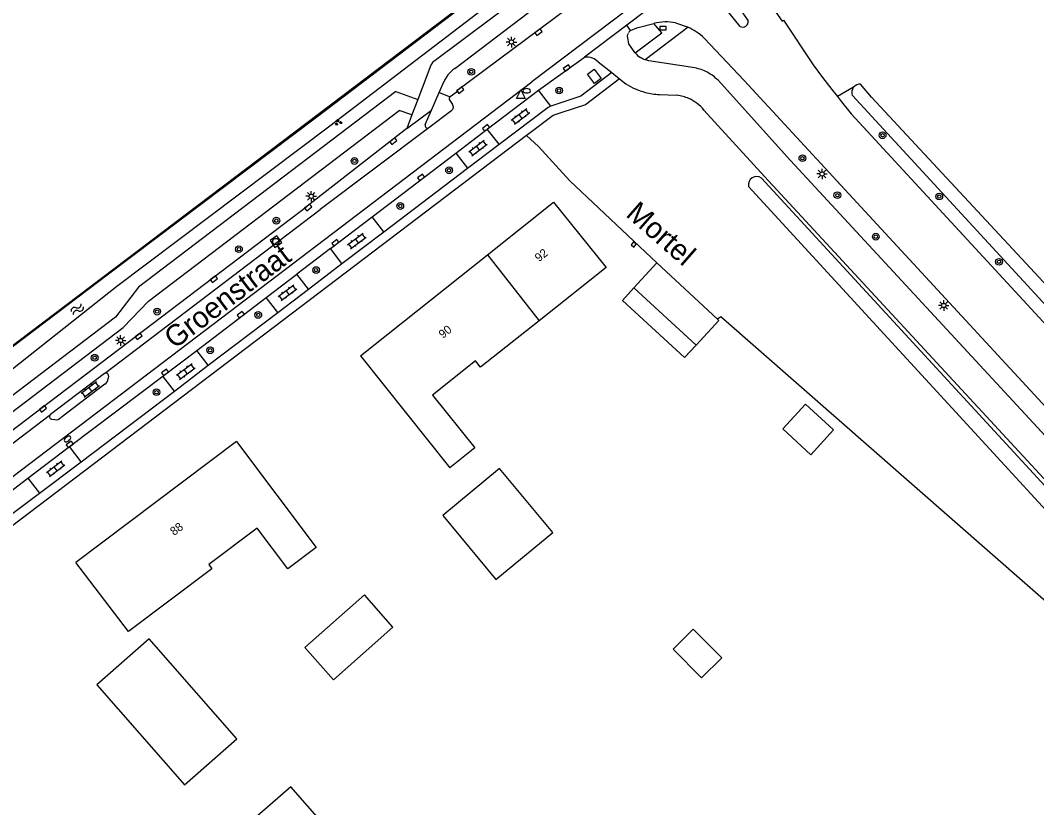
# Model space of a CAD drawing. Extents: x 136000 to 141014, y 402000 to 403500.
# Drawn here: x 138565.6 to 138686.1, y 403128.5 to 403221.9 of the extents above; entities that cross this region are included whole.
import ezdxf

# ---------------------------------------------------------------- set-up
doc = ezdxf.new("R2010")
doc.units = 0
for name, color, linetype in [('gg-afsc-erfafscheiding', 7, 'Continuous'), ('gg-afsc-haag', 7, 'Continuous'), ('gg-afsc-muur', 7, 'Continuous'), ('gg-anno-huisnummerreeks BGT', 7, 'Continuous'), ('gg-anno-openbare ruimte label', 7, 'Continuous'), ('gg-bbg-bijgebouw', 7, 'Continuous'), ('gg-bbg-gedigitaliseerde bebouwing', 7, 'Continuous'), ('gg-bbg-gedigitaliseerde bijgebouw', 7, 'Continuous'), ('gg-bbg-hoofdgebouw', 7, 'Continuous'), ('gg-bbg-lage trafo', 7, 'Continuous'), ('gg-bbg-luifel en loopbrug', 7, 'Continuous'), ('gg-bbg-tussenscheiding', 7, 'Continuous'), ('gg-knt-bronhoudergrens', 7, 'Continuous'), ('gg-knt-verharding', 7, 'Continuous'), ('gg-knt-verharding nz', 7, 'Continuous'), ('gg-kntw-bovenkant insteek waterloop', 7, 'Continuous'), ('gg-kntw-greppel-droge sloot', 7, 'Continuous'), ('gt-grn-groengrens', 7, 'Continuous'), ('gt-grn-weggrens', 7, 'Continuous'), ('gt-symb-boom', 7, 'Continuous'), ('gt-symb-brandkraan', 7, 'Continuous'), ('gt-symb-groenvak', 7, 'Continuous'), ('gt-symb-klinker verharding', 7, 'Continuous'), ('gt-symb-kolk', 7, 'Continuous'), ('gt-symb-lichtmast', 7, 'Continuous'), ('gt-symb-rioolschacht', 7, 'Continuous'), ('gt-symb-waterafsluiter', 7, 'Continuous'), ('gt-symb-watersymbool', 7, 'Continuous')]:
    doc.layers.add(name, color=color, linetype=linetype)

# ---------------------------------------------------------------- blocks, each defined once
blk = doc.blocks.new('gt0-KOLK')
at = {"layer": 'gt-symb-kolk'}
blk.add_lwpolyline([(0, 0), (0.38, 0), (0.38, 0.4), (-0.37, 0.4), (-0.37, 0), (0, 0)], dxfattribs=at)
blk = doc.blocks.new('gt0-LMAST')
at = {"layer": 'gt-symb-lichtmast'}
for p, q in [((-0.18, 0.17), (-0.45, 0.44)), ((0, 0.25), (0, 0.62)), ((0.17, 0.17), (0.44, 0.44)), ((-0.25, 0), (-0.63, 0)), ((-0.18, -0.18), (-0.45, -0.45)), ((0, -0.25), (0, -0.63)), ((0.44, -0.45), (0.17, -0.18)), ((0.25, 0), (0.62, 0))]:
    blk.add_line(p, q, dxfattribs=at)
blk.add_circle((0, 0), 0.25, dxfattribs=at)
blk = doc.blocks.new('gt0-KL1')
at = {"layer": 'gt-symb-klinker verharding'}
for p, q in [((-1.15, 0.3), (1.15, 0.3)), ((-1, -0.3), (-1, 0.3)), ((-0.5, 0.3), (-0.5, 0.45)), ((0, -0.3), (0, 0.3)), ((0.5, 0.3), (0.5, 0.45)), ((1, -0.3), (1, 0.3)), ((-1.15, -0.3), (1.15, -0.3)), ((-0.5, -0.45), (-0.5, -0.3)), ((0.5, -0.45), (0.5, -0.3))]:
    blk.add_line(p, q, dxfattribs=at)
blk = doc.blocks.new('gt0-WAFSL')
at = {"layer": 'gt-symb-waterafsluiter'}
for p, q in [((-0.5, -0.33), (0, 0.67)), ((0, 0.67), (0.5, -0.33)), ((0.5, -0.33), (-0.5, -0.33))]:
    blk.add_line(p, q, dxfattribs=at)
blk = doc.blocks.new('gt0-BR')
at = {"layer": 'gt-symb-brandkraan'}
for centre, radius, start, end in [((-0.24, 0), 0.206, 107.5669, 252.4331), ((0.6, -2.66), 3, 106.892, 107.5669), ((0, -0.69), 0.938, 73.108, 106.892), ((-0.6, -2.66), 3, 72.4331, 73.108), ((0.24, 0), 0.206, 287.567, 72.4331), ((0.6, 2.66), 3, 252.4331, 253.108), ((0, 0.69), 0.938, 253.108, 286.8921), ((-0.6, 2.66), 3, 286.8921, 287.567)]:
    blk.add_arc(centre, radius, start, end, dxfattribs=at)
blk = doc.blocks.new('gt0-BOOM')
at = {"layer": 'gt-symb-boom'}
for radius in [0.4, 0.2]:
    blk.add_circle((0, 0), radius, dxfattribs=at)
blk = doc.blocks.new('gt0-GRVAK')
at = {"layer": 'gt-symb-groenvak'}
for p, q in [((-0.11, 0.19), (-0.23, 0.24)), ((-0.18, 0.15), (0.09, 0.15)), ((-0.09, 0.21), (-0.16, 0.32)), ((-0.05, 0.21), (-0.05, 0.39)), ((0, 0.21), (0.06, 0.32)), ((0.02, 0.19), (0.13, 0.24)), ((0.26, -0.05), (0.2, 0.06)), ((0.31, -0.05), (0.31, 0.13)), ((0.35, -0.05), (0.41, 0.06)), ((-0.24, -0.23), (-0.36, -0.18)), ((-0.32, -0.26), (-0.05, -0.26)), ((-0.23, -0.21), (-0.29, -0.1)), ((-0.18, -0.2), (-0.18, -0.02)), ((-0.14, -0.21), (-0.07, -0.1)), ((-0.12, -0.23), (0, -0.18)), ((0.24, -0.07), (0.12, -0.02)), ((0.17, -0.11), (0.44, -0.11)), ((0.37, -0.07), (0.49, -0.02))]:
    blk.add_line(p, q, dxfattribs=at)
blk = doc.blocks.new('gt0-RS')
at = {"layer": 'gt-symb-rioolschacht'}
blk.add_lwpolyline([(-0.5, -0.5), (0.5, -0.5), (0.5, 0.5), (-0.5, 0.5)], close=True, dxfattribs=at)
blk.add_circle((0, 0), 0.375, dxfattribs=at)
blk = doc.blocks.new('gt0-WA')
at = {"layer": 'gt-symb-watersymbool'}
for centre, start, end in [((-0.32, 0.02), 28.0725, 151.9275), ((0.43, 0.42), 208.0725, 331.9275), ((-0.32, -0.43), 28.0725, 151.9275), ((0.43, -0.03), 208.0725, 331.9275)]:
    blk.add_arc(centre, 0.425, start, end, dxfattribs=at)

msp = doc.modelspace()

# ---------------------------------------------------------------- linework, layer by layer
at = {"layer": 'gg-afsc-erfafscheiding'}
for points in [[(138548.45, 403170.77), (138549.86, 403172.07), (138632.16, 403234.42)], [(138641.09, 403193.09), (138630.76, 403202.81), (138627.05, 403206.88), (138625.64, 403208.21)]]:
    msp.add_lwpolyline(points, dxfattribs=at)
at = {"layer": 'gg-afsc-haag'}
msp.add_lwpolyline([(138722.46, 403122.33), (138712.42, 403130.8), (138648.65, 403186.7), (138648.28, 403186.41)], dxfattribs=at)
at = {"layer": 'gg-afsc-muur'}
msp.add_lwpolyline([(138638.64, 403195.31), (138638.32, 403195.58), (138638.05, 403195.25), (138638.35, 403194.97), (138638.64, 403195.31)], dxfattribs=at)
at = {"layer": 'gg-bbg-bijgebouw'}
for p, q in [((138638.36, 403190.12), (138641.09, 403193.09)), ((138641.09, 403193.09), (138648.28, 403186.41)), ((138648.28, 403186.41), (138648.42, 403186.27))]:
    msp.add_line(p, q, dxfattribs=at)
for points in [[(138574.71, 403143.05), (138585.1, 403131.19), (138591.3, 403136.63), (138580.91, 403148.49), (138574.71, 403143.05)], [(138602.7, 403115.38), (138607.59, 403119.68), (138597.71, 403130.95), (138592.8, 403126.66)]]:
    msp.add_lwpolyline(points, dxfattribs=at)
at = {"layer": 'gg-bbg-gedigitaliseerde bebouwing'}
for p, q in [((138635.07, 403192.53), (138627.12, 403186.23)), ((138627.12, 403186.23), (138620.17, 403180.73)), ((138605.96, 403182.05), (138616.54, 403168.78))]:
    msp.add_line(p, q, dxfattribs=at)
for points in [[(138620.17, 403180.73), (138619.58, 403181.47), (138614.5, 403177.42), (138619.5, 403171.14), (138616.54, 403168.78)], [(138591.26, 403171.89), (138600.7, 403159.35), (138597.34, 403156.82), (138593.71, 403161.63), (138587.97, 403157.31), (138588.34, 403156.82), (138578.45, 403149.37), (138572.2, 403157.54)]]:
    msp.add_lwpolyline(points, dxfattribs=at)
at = {"layer": 'gg-bbg-gedigitaliseerde bijgebouw'}
for p, q in [((138638.36, 403190.12), (138645.74, 403183.35)), ((138645.74, 403183.35), (138648.42, 403186.27))]:
    msp.add_line(p, q, dxfattribs=at)
for points in [[(138659.32, 403170.34), (138662.02, 403173.29), (138658.71, 403176.33), (138656, 403173.39), (138659.32, 403170.34)], [(138622.45, 403168.69), (138615.72, 403163.14), (138622.01, 403155.54), (138628.74, 403161.1), (138622.45, 403168.69)], [(138602.76, 403143.65), (138609.81, 403149.9), (138606.42, 403153.72), (138599.37, 403147.47), (138602.76, 403143.65)], [(138643.01, 403147.28), (138646.38, 403143.87), (138648.77, 403146.24), (138645.4, 403149.65), (138643.01, 403147.28)]]:
    msp.add_lwpolyline(points, dxfattribs=at)
at = {"layer": 'gg-bbg-hoofdgebouw'}
for p, q in [((138605.96, 403182.05), (138621, 403194.04)), ((138591.26, 403171.89), (138572.2, 403157.54))]:
    msp.add_line(p, q, dxfattribs=at)
msp.add_lwpolyline([(138621, 403194.04), (138628.85, 403200.3), (138635.07, 403192.53)], dxfattribs=at)
at = {"layer": 'gg-bbg-lage trafo'}
msp.add_lwpolyline([(138632.86, 403215.49), (138633.66, 403216.09), (138634.5, 403214.98), (138633.71, 403214.37), (138632.86, 403215.49)], dxfattribs=at)
at = {"layer": 'gg-bbg-luifel en loopbrug'}
msp.add_line((138637.01, 403188.65), (138638.36, 403190.12), dxfattribs=at)
msp.add_lwpolyline([(138637.01, 403188.65), (138644.38, 403181.88), (138645.74, 403183.35)], dxfattribs=at)
at = {"layer": 'gg-bbg-tussenscheiding'}
msp.add_line((138621, 403194.04), (138627.12, 403186.23), dxfattribs=at)
at = {"layer": 'gg-knt-bronhoudergrens'}
msp.add_line((138664.41, 403213.95), (138662.49, 403212.82), dxfattribs=at)
at = {"layer": 'gg-knt-verharding'}
for p, q in [((138655.53, 403234.96), (138637.51, 403221.28)), ((138617.14, 403216.14), (138627.84, 403224.34)), ((138637.51, 403221.28), (138632.51, 403217.49)), ((138644.79, 403221.04), (138639.68, 403217.19)), ((138643.31, 403221.55), (138644.79, 403221.04)), ((138634.12, 403216.93), (138635.73, 403215.66)), ((138635.73, 403215.66), (138636.67, 403214.91)), ((138615.28, 403213.29), (138615.86, 403214.63)), ((138636.67, 403214.91), (138637.42, 403214.32)), ((138610.15, 403213.42), (138612.75, 403212.49)), ((138614.37, 403211.19), (138615.28, 403213.29)), ((138620.99, 403208.97), (138627.06, 403213.57)), ((138628.53, 403211.68), (138627.06, 403213.57)), ((138612.75, 403212.49), (138612.06, 403210.67)), ((138616.53, 403212.37), (138616.87, 403211.87)), ((138616.59, 403212.79), (138616.58, 403212.78)), ((138641.38, 403213.08), (138643.47, 403212.97)), ((138612.06, 403210.67), (138610.56, 403211.15)), ((138611.44, 403209.03), (138614.37, 403211.19)), ((138613.64, 403209.51), (138614.37, 403211.19)), ((138616.77, 403211.17), (138614.05, 403209.12)), ((138629.84, 403210.92), (138628.87, 403210.61)), ((138612.06, 403210.67), (138611.44, 403209.03)), ((138611.44, 403209.03), (138599.64, 403199.82)), ((138617.27, 403206.12), (138620.99, 403208.97)), ((138625.75, 403208.29), (138625.64, 403208.21)), ((138607.34, 403198.56), (138617.27, 403206.12)), ((138617.27, 403206.12), (138618.65, 403204.32)), ((138608.72, 403196.77), (138618.65, 403204.32)), ((138602.4, 403194.8), (138607.34, 403198.56)), ((138608.72, 403196.77), (138607.34, 403198.56)), ((138602.4, 403194.8), (138598.41, 403191.75)), ((138603.76, 403193), (138602.4, 403194.8)), ((138599.78, 403189.97), (138603.76, 403193)), ((138594.78, 403188.98), (138598.41, 403191.75)), ((138599.78, 403189.97), (138598.41, 403191.75)), ((138586.56, 403182.71), (138594.78, 403188.98)), ((138596.15, 403187.22), (138594.78, 403188.98)), ((138587.9, 403180.94), (138596.15, 403187.22)), ((138582.54, 403179.67), (138586.56, 403182.71)), ((138587.9, 403180.94), (138586.56, 403182.71)), ((138575.61, 403179.97), (138569.22, 403175.12)), ((138571.48, 403171.3), (138582.54, 403179.67)), ((138576.09, 403179.69), (138576.06, 403179.36)), ((138583.9, 403177.89), (138582.54, 403179.67)), ((138575.66, 403178.71), (138570.46, 403174.75)), ((138572.83, 403169.5), (138583.9, 403177.89)), ((138569.34, 403174.55), (138569.72, 403174.51)), ((138566.53, 403167.55), (138571.48, 403171.3)), ((138572.83, 403169.5), (138571.48, 403171.3)), ((138563.1, 403164.93), (138566.53, 403167.55)), ((138566.53, 403167.55), (138567.9, 403165.76)), ((138564.45, 403163.16), (138567.9, 403165.76))]:
    msp.add_line(p, q, dxfattribs=at)
for points in [[(138635.47, 403232.66), (138625.44, 403225.07), (138614.48, 403216.86), (138614.3, 403216.53), (138612.75, 403212.49)], [(138630.6, 403223.33), (138617.33, 403213.48), (138617.4, 403213.37), (138616.59, 403212.79)], [(138656.08, 403221.87), (138659.62, 403216.58), (138660.72, 403215.1), (138661.84, 403213.64), (138662.49, 403212.82)], [(138637.98, 403220.66), (138638.72, 403220.98), (138640.72, 403221.48)], [(138638.52, 403217.99), (138641.66, 403220.38), (138640.72, 403221.48)], [(138638.52, 403217.99), (138638.47, 403218.05), (138637.75, 403219.06), (138637.62, 403220.03), (138637.65, 403220.2), (138637.71, 403220.36)], [(138719.7, 403140.75), (138651.45, 403214.73), (138646.71, 403219.74)], [(138627.06, 403213.57), (138632.08, 403217.16), (138632.51, 403217.49)], [(138639.68, 403217.19), (138639.4, 403217.31), (138639.14, 403217.46)], [(138645.59, 403216.21), (138640.12, 403217.07), (138639.9, 403217.12), (138639.68, 403217.19)], [(138635.73, 403215.66), (138632.07, 403212.87), (138628.53, 403211.68)], [(138636.67, 403214.91), (138632.64, 403211.83), (138629.84, 403210.92)], [(138724.81, 403132.66), (138721.69, 403135.5), (138718.39, 403138.72), (138656.94, 403205.23), (138648.35, 403214.75)], [(138610.15, 403213.42), (138579.66, 403190.2), (138576.91, 403186.66), (138551.22, 403167.12)], [(138662.49, 403212.82), (138662.97, 403212.2), (138664.13, 403210.79), (138720.01, 403150.14), (138721.68, 403148.42)], [(138550.31, 403164.52), (138577.84, 403185.44), (138580.85, 403188.54), (138610.56, 403211.15)], [(138721.35, 403131.03), (138717.1, 403134.91), (138653.85, 403203.33), (138646.67, 403211.21)], [(138628.87, 403210.61), (138628.79, 403210.58), (138625.75, 403208.29)], [(138625.64, 403208.21), (138562.43, 403160.22), (138525.4, 403132.15)], [(138551.36, 403163.14), (138568.22, 403175.94), (138599.64, 403199.82)]]:
    msp.add_lwpolyline(points, dxfattribs=at)
for centre, radius, start, end in [((138642.17, 403216.3), 5.38, 91.3998, 105.6618), ((138642.16, 403216.35), 5.33, 77.5497, 91.2797), ((138638.41, 403219.99), 0.794, 123.1291, 151.8143), ((138642.31, 403215.29), 6.25, 56.7093, 66.7389), ((138642.29, 403215.23), 6.31, 45.6093, 56.8246), ((138632.77, 403215.62), 1.89, 68.9387, 97.9391), ((138632.77, 403215.6), 1.9, 44.4484, 68.9981), ((138640.62, 403219.81), 2.78, 220.7555, 237.7392), ((138618.96, 403213.3), 3.37, 122.7472, 141.7029), ((138644.66, 403211.13), 5.17, 62.1976, 79.5888), ((138644.63, 403211.08), 5.22, 44.6242, 62.1683), ((138619.01, 403213.25), 3.44, 141.5935, 156.4569), ((138641.63, 403220.83), 7.75, 237.1396, 255.6988), ((138641.64, 403220.84), 7.77, 255.6261, 268.0945), ((138616.72, 403212.55), 0.265, 170.0162, 224.7758), ((138616.71, 403212.56), 0.263, 121.7009, 170.4794), ((138642.93, 403208.18), 4.82, 66.2272, 83.6007), ((138642.94, 403208.19), 4.8, 38.9684, 66.2186), ((138616.45, 403211.57), 0.515, 308.9352, 351.8018), ((138616.46, 403211.57), 0.509, 351.7977, 36.2025), ((138613.91, 403209.38), 0.299, 154.972, 226.2269), ((138613.91, 403209.38), 0.3, 226.4676, 298.5576), ((138575.79, 403179.73), 0.304, 351.9673, 126.3859), ((138575.07, 403179.52), 1, 306.0159, 351.1604), ((138569.42, 403174.86), 0.326, 127.9623, 255.8452), ((138569.86, 403175.31), 0.819, 259.7844, 316.5738)]:
    msp.add_arc(centre, radius, start, end, dxfattribs=at)
at = {"layer": 'gg-knt-verharding nz'}
for p, q in [((138653.43, 403235.2), (138626.28, 403214.55)), ((138614.05, 403209.12), (138601.19, 403199.42)), ((138622.4, 403207.18), (138620.99, 403208.97)), ((138618.65, 403204.32), (138622.4, 403207.18)), ((138575.61, 403179.97), (138601.19, 403199.42)), ((138603.76, 403193), (138608.72, 403196.77)), ((138596.15, 403187.22), (138599.78, 403189.97)), ((138583.9, 403177.89), (138587.9, 403180.94)), ((138473.65, 403102.48), (138569.22, 403175.12)), ((138567.9, 403165.76), (138572.83, 403169.5))]:
    msp.add_line(p, q, dxfattribs=at)
for points in [[(138647.01, 403227.79), (138648.46, 403226.74), (138651.92, 403221.8)], [(138650.96, 403221.14), (138647.1, 403225.97), (138646.59, 403227.57)], [(138654.43, 403223.9), (138655.92, 403221.75), (138656.08, 403221.87)], [(138476.84, 403100.95), (138589.5, 403186.57), (138626.28, 403214.55)], [(138622.4, 403207.18), (138628.19, 403211.56), (138628.53, 403211.68)]]:
    msp.add_lwpolyline(points, dxfattribs=at)
for centre, radius, start, end in [((138651.26, 403221.73), 0.661, 305.1593, 6.4318), ((138651.26, 403221.72), 0.658, 243.341, 305.3006)]:
    msp.add_arc(centre, radius, start, end, dxfattribs=at)
at = {"layer": 'gg-kntw-bovenkant insteek waterloop'}
msp.add_lwpolyline([(138549.94, 403171.96), (138550.91, 403170.65), (138552.01, 403170.66), (138557.46, 403174.78), (138577.06, 403190.32), (138602.34, 403209.35), (138632.89, 403232.76), (138631.97, 403234.12), (138600.77, 403210.39), (138576.07, 403191.74), (138549.94, 403171.96)], dxfattribs=at)
at = {"layer": 'gg-kntw-greppel-droge sloot'}
for points in [[(138722.16, 403152.86), (138721.86, 403153.13), (138720.38, 403154.77), (138666.52, 403212.74), (138665.23, 403214.29)], [(138720.57, 403151.31), (138719.06, 403153.41), (138664.26, 403212.93)], [(138653.48, 403203.16), (138718.41, 403132.59), (138720.96, 403130.48)], [(138651.95, 403202.16), (138717.59, 403130.66), (138719.79, 403128.72)]]:
    msp.add_lwpolyline(points, dxfattribs=at)
for centre, radius, start, end in [((138665.16, 403213.31), 0.984, 139.8274, 202.8412), ((138665.16, 403213.31), 0.986, 85.9705, 139.4777), ((138652.91, 403202.36), 0.981, 121.954, 191.8496), ((138652.91, 403202.36), 0.982, 54.2014, 121.9245)]:
    msp.add_arc(centre, radius, start, end, dxfattribs=at)
at = {"layer": 'gt-grn-groengrens'}
msp.add_line((138615.28, 403213.29), (138616.59, 403212.79), dxfattribs=at)
at = {"layer": 'gt-grn-weggrens'}
msp.add_line((138637.98, 403220.66), (138637.51, 403221.28), dxfattribs=at)

# ---------------------------------------------------------------- block references
at = {"layer": 'gt-symb-boom'}
for p in [(138619.09, 403215.76), (138629.5, 403213.54), (138667.84, 403208.23), (138605.25, 403205.18), (138658.34, 403205.51), (138616.46, 403204.08), (138662.48, 403201.12), (138674.56, 403200.96), (138610.67, 403199.84), (138595.98, 403198.1), (138667.04, 403196.2), (138591.55, 403194.72), (138681.64, 403193.22), (138600.7, 403192.24), (138581.86, 403187.31), (138593.84, 403186.92), (138588.14, 403182.73), (138574.45, 403181.84), (138581.78, 403177.75)]:
    msp.add_blockref('gt0-BOOM', p, dxfattribs=at)
at = {"layer": 'gt-symb-brandkraan'}
msp.add_blockref('gt0-BR', (138625.66, 403213.51), dxfattribs=at)
at = {"layer": 'gt-symb-brandkraan', "rotation": -142.76334102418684}
msp.add_blockref('gt0-BR', (138571.22, 403172.2), dxfattribs=at)
at = {"layer": 'gt-symb-groenvak'}
msp.add_blockref('gt0-GRVAK', (138603.32, 403209.76), dxfattribs=at)
at = {"layer": 'gt-symb-klinker verharding'}
for p, rotation in [((138624.93, 403210.46), 36.99589775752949), ((138619.88, 403206.72), 36.99589775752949), ((138605.53, 403195.7), 36.99589775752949), ((138597.31, 403189.57), 36.99589775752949), ((138585.25, 403180.21), 36.99589775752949), ((138573.94, 403178.1), 37.23665897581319), ((138569.82, 403168.68), 36.99589775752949)]:
    msp.add_blockref('gt0-KL1', p, dxfattribs=dict(at, rotation=rotation))
at = {"layer": 'gt-symb-kolk'}
for p, rotation in [((138626.94, 403220.62), -143.3721957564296), ((138630.52, 403216.05), 35.68682902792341), ((138617.68, 403213.75), -143.46418004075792), ((138620.96, 403208.95), 37.1563741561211), ((138609.74, 403207.7), -142.05353202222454), ((138613.26, 403203.08), 37.156374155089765), ((138599.64, 403199.82), -142.76334102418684), ((138603.08, 403195.31), 37.36253068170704), ((138588.46, 403191.33), -142.71774480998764), ((138591.89, 403186.78), 37.31697448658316), ((138579.55, 403184.55), -142.763341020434), ((138582.9, 403179.94), 37.15637415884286), ((138568.22, 403175.94), -142.76334101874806), ((138571.62, 403171.4), 37.15637415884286)]:
    msp.add_blockref('gt0-KOLK', p, dxfattribs=dict(at, rotation=rotation))
msp.add_blockref('gt0-KOLK', (138641.79, 403220.74), dxfattribs=at)
at = {"layer": 'gt-symb-lichtmast'}
for p in [(138623.85, 403219.29), (138660.67, 403203.64), (138600.12, 403200.99), (138675.09, 403188.04), (138577.53, 403183.89)]:
    msp.add_blockref('gt0-LMAST', p, dxfattribs=at)
at = {"layer": 'gt-symb-rioolschacht', "rotation": 34.8981235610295}
msp.add_blockref('gt0-RS', (138595.93, 403195.62), dxfattribs=at)
at = {"layer": 'gt-symb-waterafsluiter'}
msp.add_blockref('gt0-WAFSL', (138624.96, 403212.93), dxfattribs=at)
at = {"layer": 'gt-symb-watersymbool', "rotation": 36.37706752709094}
msp.add_blockref('gt0-WA', (138572.34, 403187.57), dxfattribs=at)

# ---------------------------------------------------------------- texts
at = {"layer": 'gg-anno-huisnummerreeks BGT'}
for s, rotation, p in [('92', 38.5, (138627.11, 403193.16)), ('90', 38.5, (138615.72, 403184.08)), ('88', 37, (138583.86, 403160.69))]:
    msp.add_text(s, height=1, rotation=rotation, dxfattribs=at).set_placement(p)
at = {"layer": 'gg-anno-openbare ruimte label'}
for s, rotation, p in [('Mortel', 318.8, (138637.28, 403198.7)), ('Groenstraat', 37.2, (138583.91, 403182.8))]:
    msp.add_text(s, height=2.5, rotation=rotation, dxfattribs=at).set_placement(p)

doc.saveas('drawing.dxf')
